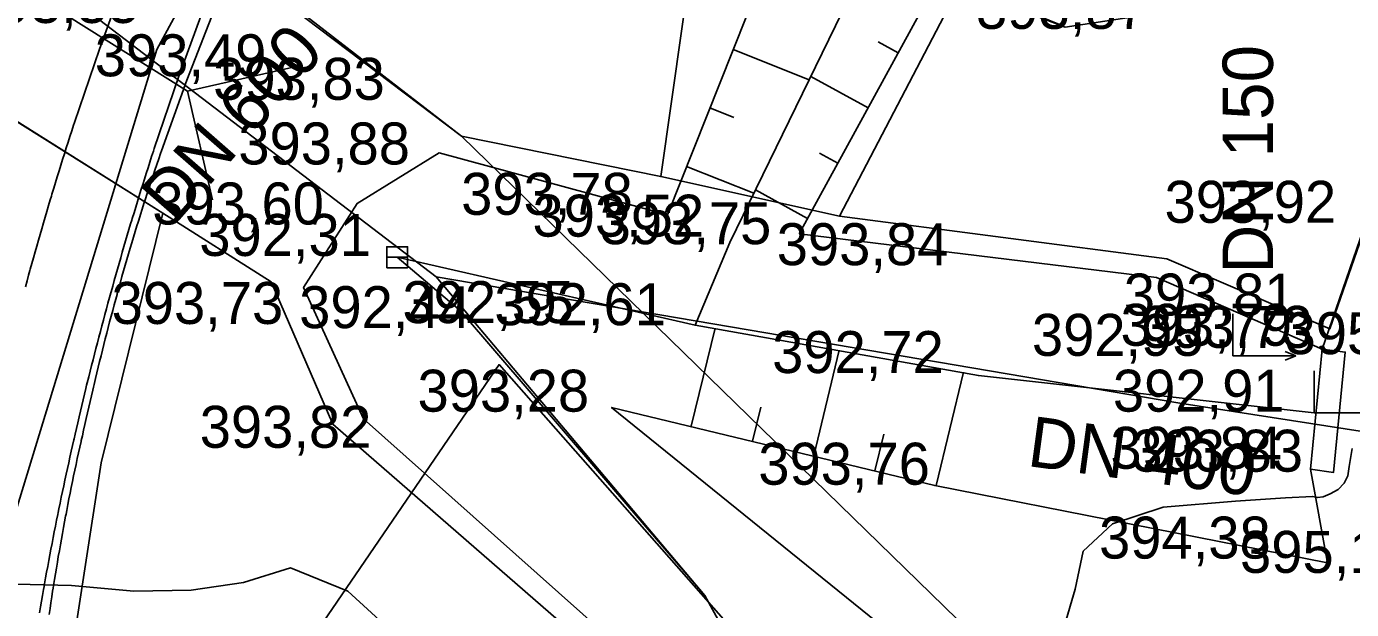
# Model space of a CAD drawing. Extents: x -574342 to -507939, y -1144044 to -1123894.
# Drawn here: x -508540.43 to -508508.86, y -1143185.95 to -1143172.06 of the extents above; entities that cross this region are included whole.
import ezdxf

# ---------------------------------------------------------------- set-up
doc = ezdxf.new("R2010")
doc.units = 0
for name, color, linetype in [('01_PARCELY_NAVRH_PC', 7, 'Continuous'), ('01_PARCELY_NAVRH_VHO', 7, 'Continuous'), ('01_PARCELY_NAVRH_ŽP', 7, 'Continuous'), ('05_VHO_V_TOK_STAV', 7, 'Continuous'), ('1000', 7, 'Continuous'), ('15', 7, 'Continuous'), ('21', 7, 'Continuous'), ('37', 7, 'Continuous'), ('42', 7, 'Continuous'), ('52', 7, 'Continuous'), ('57', 7, 'Continuous'), ('60', 7, 'Continuous'), ('61', 7, 'Continuous'), ('Level 255', 7, 'Continuous'), ('Level24', 7, 'Continuous'), ('VRST VEDL', 7, 'Continuous')]:
    doc.layers.add(name, color=color, linetype=linetype)

msp = doc.modelspace()

# ---------------------------------------------------------------- linework, layer by layer
at = {"layer": '01_PARCELY_NAVRH_PC'}
msp.add_lwpolyline([(-508524.61, -1143277.77), (-508531.94, -1143260.32), (-508534.5, -1143254.93), (-508536.24, -1143250.83), (-508539.07, -1143243.44), (-508539.77, -1143241.25), (-508540.55, -1143238.43), (-508542.83, -1143228.38), (-508544.32, -1143217.47), (-508545.45, -1143205.07), (-508545.52, -1143198.58), (-508545.24, -1143191.32), (-508544.97, -1143188.3), (-508544.25, -1143181.83), (-508541.94, -1143173.53), (-508537.18, -1143176.51), (-508538.65, -1143182.46), (-508540.32, -1143193.28), (-508540.02, -1143209.35), (-508538.46, -1143221.35), (-508537.02, -1143231.11), (-508535.34, -1143238.37), (-508531.16, -1143250.06), (-508524.26, -1143263.08)], dxfattribs=at)
msp.add_lwpolyline([(-508524.61, -1143277.77), (-508531.94, -1143260.32), (-508534.5, -1143254.93), (-508536.24, -1143250.83), (-508539.07, -1143243.44), (-508539.77, -1143241.25), (-508540.55, -1143238.43), (-508542.83, -1143228.38), (-508544.32, -1143217.47), (-508545.45, -1143205.07), (-508545.52, -1143198.58), (-508545.24, -1143191.32), (-508544.97, -1143188.3), (-508544.25, -1143181.83), (-508541.94, -1143173.53), (-508537.18, -1143176.51), (-508538.65, -1143182.46), (-508540.32, -1143193.28), (-508540.02, -1143209.35), (-508538.46, -1143221.35), (-508537.02, -1143231.11), (-508535.34, -1143238.37), (-508531.16, -1143250.06), (-508524.26, -1143263.08)], dxfattribs=at)
at = {"layer": '01_PARCELY_NAVRH_VHO'}
msp.add_line((-508525.32, -1143175.64), (-508521.06, -1143176.58), dxfattribs=at)
for points in [[(-508487.01, -1143113.01), (-508483.82, -1143117.57), (-508479.46, -1143126.74), (-508476.26, -1143134.7), (-508479.68, -1143136.88), (-508479.12, -1143143.52), (-508481.34, -1143149.03), (-508486.83, -1143153.3), (-508497.89, -1143158.09), (-508509.12, -1143169.33), (-508512.27, -1143171.56), (-508515.68, -1143172.08), (-508518.2, -1143171.1), (-508521.06, -1143176.58), (-508513.26, -1143177.6), (-508509.38, -1143179.27), (-508507.52, -1143173.92), (-508499.36, -1143164.43), (-508491.25, -1143159.19), (-508480.5, -1143156.13), (-508471.45, -1143157.79), (-508463.3, -1143163.03)], [(-508461.87, -1143244.49), (-508467.98, -1143243.62), (-508478.66, -1143222.38), (-508487.9, -1143213.8), (-508496.38, -1143198.1), (-508504.26, -1143191.1), (-508516.39, -1143188), (-508530.07, -1143174.68), (-508525.32, -1143175.64), (-508523.79, -1143164.91), (-508521.99, -1143159.7), (-508510.09, -1143151.01), (-508503.75, -1143144.67), (-508499.11, -1143135.6), (-508498.41, -1143129.24), (-508498.01, -1143119.91), (-508496.68, -1143115.27)], [(-508461.81, -1143244.49), (-508467.98, -1143243.62), (-508478.66, -1143222.38), (-508487.9, -1143213.8), (-508496.38, -1143198.1), (-508504.26, -1143191.1), (-508516.39, -1143188), (-508530.07, -1143174.68), (-508539.86, -1143167.27), (-508547.02, -1143163.34), (-508553.27, -1143164.53), (-508559.77, -1143166.35), (-508565.39, -1143163.91), (-508571.39, -1143166.22), (-508578.23, -1143159.53)], [(-508585.59, -1143176.01), (-508569.25, -1143175.97), (-508560.66, -1143170.36), (-508551.68, -1143170.14), (-508549.4, -1143169.86), (-508545.04, -1143171.57), (-508537.18, -1143176.51), (-508534.6, -1143178.15), (-508533.13, -1143181.54), (-508526.17, -1143187.6)]]:
    msp.add_lwpolyline(points, dxfattribs=at)
at = {"layer": '01_PARCELY_NAVRH_ŽP'}
for points in [[(-508523.79, -1143164.91), (-508521.99, -1143159.7), (-508510.09, -1143151.01), (-508503.75, -1143144.67), (-508499.11, -1143135.6), (-508498.41, -1143129.24), (-508498.01, -1143119.91), (-508496.68, -1143115.27), (-508492.61, -1143111.73), (-508487.01, -1143113.01), (-508489.36, -1143093.44), (-508492.06, -1143088.51), (-508497.53, -1143088.05), (-508501.63, -1143092.13), (-508501.93, -1143102.81), (-508505.79, -1143121.37), (-508513.07, -1143136.47), (-508529.25, -1143158.67), (-508535.17, -1143170.73), (-508530.07, -1143174.68), (-508525.32, -1143175.64)], [(-508521.06, -1143176.58), (-508518.2, -1143171.1), (-508515.68, -1143172.08), (-508512.27, -1143171.56), (-508509.12, -1143169.33), (-508497.89, -1143158.09), (-508486.83, -1143153.3), (-508481.34, -1143149.03), (-508479.12, -1143143.52), (-508479.68, -1143136.88), (-508476.26, -1143134.7), (-508463.3, -1143163.03), (-508471.45, -1143157.79), (-508480.5, -1143156.13), (-508491.25, -1143159.19), (-508499.36, -1143164.43), (-508507.52, -1143173.92), (-508509.38, -1143179.27), (-508513.26, -1143177.6)]]:
    msp.add_lwpolyline(points, close=True, dxfattribs=at)
at = {"layer": '05_VHO_V_TOK_STAV'}
for points in [[(-508453.89, -1143245.84), (-508469.84, -1143247.46), (-508476.067, -1143236.175), (-508482.77, -1143224.26), (-508489.11, -1143218.88), (-508496.94, -1143217.04), (-508494.75, -1143210.95), (-508502.24, -1143200.02), (-508504.69, -1143198.72), (-508508.04, -1143199.26), (-508513.72, -1143198.12), (-508516.16, -1143196.14), (-508515.31, -1143194.32), (-508517.287, -1143192.866), (-508519.733, -1143191.098), (-508522.24, -1143189.31), (-508524.27, -1143185.62), (-508530.674, -1143178.031), (-508542.01, -1143169.37), (-508547.92, -1143166.82), (-508560.33, -1143168.91), (-508565.27, -1143165.89), (-508572.15, -1143167.86), (-508577.98, -1143162.03)], [(-508501.49, -1143182.82), (-508512.947, -1143181.037), (-508530.674, -1143178.031)]]:
    msp.add_lwpolyline(points, dxfattribs=at)
at = {"layer": '1000'}
for points in [[(-508536.195, -1143171.583), (-508536.811, -1143173.269), (-508537.388, -1143174.969), (-508537.408, -1143175.031), (-508537.451, -1143175.164), (-508537.494, -1143175.297), (-508537.537, -1143175.43), (-508537.579, -1143175.564), (-508537.622, -1143175.697), (-508537.664, -1143175.831), (-508537.705, -1143175.964), (-508537.747, -1143176.098), (-508537.788, -1143176.232), (-508537.829, -1143176.366), (-508537.87, -1143176.5), (-508537.911, -1143176.634), (-508537.925, -1143176.681), (-508537.951, -1143176.768), (-508537.991, -1143176.902), (-508538.031, -1143177.036), (-508538.071, -1143177.17), (-508538.11, -1143177.305), (-508538.149, -1143177.439), (-508538.188, -1143177.573), (-508538.227, -1143177.708), (-508538.265, -1143177.843), (-508538.303, -1143177.977), (-508538.341, -1143178.112), (-508538.379, -1143178.247), (-508538.417, -1143178.382), (-508538.423, -1143178.406), (-508538.454, -1143178.517), (-508538.491, -1143178.652), (-508538.527, -1143178.787), (-508538.564, -1143178.922), (-508538.6, -1143179.057), (-508538.636, -1143179.192), (-508538.672, -1143179.328), (-508538.707, -1143179.463), (-508538.743, -1143179.599), (-508538.778, -1143179.734), (-508538.813, -1143179.87), (-508538.847, -1143180.005), (-508538.881, -1143180.141), (-508538.881, -1143180.141), (-508538.915, -1143180.277), (-508538.949, -1143180.413), (-508538.983, -1143180.549), (-508538.999, -1143180.612), (-508539.016, -1143180.685), (-508539.049, -1143180.821), (-508539.082, -1143180.957), (-508539.115, -1143181.093), (-508539.147, -1143181.229), (-508539.179, -1143181.365), (-508539.211, -1143181.502), (-508539.243, -1143181.638), (-508539.274, -1143181.774), (-508539.3, -1143181.886), (-508539.305, -1143181.911), (-508539.336, -1143182.047), (-508539.367, -1143182.184), (-508539.397, -1143182.321), (-508539.427, -1143182.457), (-508539.457, -1143182.594), (-508539.487, -1143182.731), (-508539.516, -1143182.868), (-508539.545, -1143183.005), (-508539.574, -1143183.142), (-508539.603, -1143183.279), (-508539.631, -1143183.416), (-508539.66, -1143183.553), (-508539.677, -1143183.641), (-508539.687, -1143183.69), (-508539.715, -1143183.827), (-508539.743, -1143183.965), (-508539.77, -1143184.102), (-508539.797, -1143184.239), (-508539.823, -1143184.377), (-508539.85, -1143184.514), (-508539.876, -1143184.652), (-508539.902, -1143184.789), (-508539.928, -1143184.927), (-508539.953, -1143185.065), (-508539.978, -1143185.202), (-508540.003, -1143185.34), (-508540.015, -1143185.404), (-508540.028, -1143185.478), (-508540.053, -1143185.616), (-508540.077, -1143185.753), (-508540.101, -1143185.891), (-508540.125, -1143186.029)], [(-508535.963, -1143171.671), (-508536.612, -1143173.339), (-508537.216, -1143175.025), (-508537.237, -1143175.086), (-508537.283, -1143175.218), (-508537.328, -1143175.351), (-508537.372, -1143175.483), (-508537.417, -1143175.616), (-508537.461, -1143175.748), (-508537.504, -1143175.881), (-508537.547, -1143176.014), (-508537.59, -1143176.147), (-508537.633, -1143176.28), (-508537.675, -1143176.413), (-508537.717, -1143176.546), (-508537.759, -1143176.679), (-508537.774, -1143176.727), (-508537.8, -1143176.813), (-508537.841, -1143176.946), (-508537.882, -1143177.08), (-508537.922, -1143177.214), (-508537.962, -1143177.348), (-508538.002, -1143177.482), (-508538.041, -1143177.616), (-508538.08, -1143177.75), (-508538.119, -1143177.884), (-508538.157, -1143178.019), (-508538.195, -1143178.153), (-508538.232, -1143178.288), (-508538.269, -1143178.422), (-508538.276, -1143178.446), (-508538.306, -1143178.557), (-508538.343, -1143178.692), (-508538.379, -1143178.827), (-508538.415, -1143178.962), (-508538.451, -1143179.097), (-508538.486, -1143179.232), (-508538.521, -1143179.368), (-508538.555, -1143179.503), (-508538.589, -1143179.638), (-508538.623, -1143179.774), (-508538.657, -1143179.91), (-508538.69, -1143180.045), (-508538.722, -1143180.181), (-508538.723, -1143180.181), (-508538.755, -1143180.317), (-508538.787, -1143180.453), (-508538.819, -1143180.589), (-508538.834, -1143180.653), (-508538.85, -1143180.725), (-508538.882, -1143180.861), (-508538.914, -1143180.997), (-508538.945, -1143181.133), (-508538.976, -1143181.27), (-508539.008, -1143181.405), (-508539.04, -1143181.542), (-508539.071, -1143181.678), (-508539.102, -1143181.814), (-508539.127, -1143181.926), (-508539.133, -1143181.95), (-508539.163, -1143182.086), (-508539.193, -1143182.223), (-508539.223, -1143182.359), (-508539.252, -1143182.496), (-508539.281, -1143182.633), (-508539.309, -1143182.769), (-508539.338, -1143182.906), (-508539.366, -1143183.043), (-508539.393, -1143183.18), (-508539.42, -1143183.317), (-508539.447, -1143183.454), (-508539.474, -1143183.591), (-508539.491, -1143183.679), (-508539.5, -1143183.728), (-508539.526, -1143183.865), (-508539.551, -1143184.003), (-508539.577, -1143184.14), (-508539.601, -1143184.277), (-508539.626, -1143184.415), (-508539.65, -1143184.552), (-508539.674, -1143184.69), (-508539.697, -1143184.828), (-508539.72, -1143184.965), (-508539.743, -1143185.103), (-508539.765, -1143185.241), (-508539.787, -1143185.379), (-508539.797, -1143185.443), (-508539.809, -1143185.517), (-508539.83, -1143185.655), (-508539.851, -1143185.793), (-508539.872, -1143185.931), (-508539.892, -1143186.069)]]:
    msp.add_lwpolyline(points, dxfattribs=at)
at = {"layer": '21'}
msp.add_lwpolyline([(-508538.065, -1143170.875), (-508538.697, -1143172.605), (-508539.289, -1143174.348), (-508539.309, -1143174.411), (-508539.354, -1143174.548), (-508539.398, -1143174.685), (-508539.442, -1143174.821), (-508539.485, -1143174.958), (-508539.529, -1143175.095), (-508539.572, -1143175.232), (-508539.615, -1143175.369), (-508539.657, -1143175.506), (-508539.7, -1143175.643), (-508539.742, -1143175.781), (-508539.784, -1143175.918), (-508539.825, -1143176.055), (-508539.84, -1143176.104), (-508539.867, -1143176.193), (-508539.908, -1143176.33), (-508539.949, -1143176.468), (-508539.989, -1143176.606), (-508540.03, -1143176.743), (-508540.07, -1143176.881), (-508540.11, -1143177.019), (-508540.15, -1143177.157), (-508540.189, -1143177.295), (-508540.228, -1143177.433), (-508540.267, -1143177.572), (-508540.306, -1143177.71), (-508540.344, -1143177.848), (-508540.351, -1143177.873), (-508540.382, -1143177.987), (-508540.42, -1143178.125), (-508540.458, -1143178.264)], dxfattribs=at)
at = {"layer": '37'}
for points in [[(-508508.39, -1143126.78), (-508512.62, -1143134.91), (-508529.52, -1143158.24), (-508537.33, -1143172.61), (-508540.68, -1143183.59)], [(-508508.39, -1143126.78), (-508512.62, -1143134.91), (-508529.52, -1143158.24), (-508537.33, -1143172.61), (-508540.68, -1143183.59)], [(-508453.89, -1143245.84), (-508462.52, -1143247.11), (-508469.84, -1143247.46), (-508479.32, -1143230.73), (-508482.77, -1143224.26), (-508489.11, -1143218.88), (-508496.94, -1143217.04), (-508494.75, -1143210.95), (-508502.24, -1143200.02), (-508504.69, -1143198.72), (-508508.04, -1143199.26), (-508513.72, -1143198.12), (-508516.16, -1143196.14), (-508515.31, -1143194.32), (-508522.24, -1143189.31), (-508524.27, -1143185.62), (-508530.09, -1143178.84), (-508531.6, -1143177.56), (-508524.5, -1143179.18), (-508517.75, -1143180.38), (-508509.75, -1143181.27)], [(-508453.89, -1143245.84), (-508462.52, -1143247.11), (-508469.84, -1143247.46), (-508479.32, -1143230.73), (-508482.77, -1143224.26), (-508489.11, -1143218.88), (-508496.94, -1143217.04), (-508494.75, -1143210.95), (-508502.24, -1143200.02), (-508504.69, -1143198.72), (-508508.04, -1143199.26), (-508513.72, -1143198.12), (-508516.16, -1143196.14), (-508515.31, -1143194.32), (-508522.24, -1143189.31), (-508524.27, -1143185.62), (-508530.09, -1143178.84), (-508531.6, -1143177.56), (-508524.5, -1143179.18), (-508517.75, -1143180.38), (-508509.75, -1143181.27)]]:
    msp.add_lwpolyline(points, dxfattribs=at)
at = {"layer": '42'}
msp.add_lwpolyline([(-508538.33, -1143193.52), (-508529.17, -1143180.12), (-508522.42, -1143187.78), (-508506.94, -1143196.54), (-508494.29, -1143213), (-508482.23, -1143223.86), (-508469.17, -1143251.83), (-508475.71, -1143257.35)], dxfattribs=at)
msp.add_lwpolyline([(-508538.33, -1143193.52), (-508529.17, -1143180.12), (-508522.42, -1143187.78), (-508506.94, -1143196.54), (-508494.29, -1143213), (-508482.23, -1143223.86), (-508469.17, -1143251.83), (-508475.71, -1143257.35)], dxfattribs=at)
at = {"layer": '52'}
for p, q in [((-508531.85, -1143177.56), (-508531.35, -1143177.56)), ((-508511.69, -1143178.91), (-508511.69, -1143179.91)), ((-508511.69, -1143179.91), (-508510.19, -1143179.91)), ((-508510.19, -1143179.91), (-508510.44, -1143179.81)), ((-508510.19, -1143179.91), (-508510.44, -1143180.01)), ((-508509.75, -1143180.27), (-508509.75, -1143181.27)), ((-508509.75, -1143181.27), (-508508.25, -1143181.27))]:
    msp.add_line(p, q, dxfattribs=at)
msp.add_lwpolyline([(-508531.85, -1143177.81), (-508531.35, -1143177.81), (-508531.35, -1143177.31), (-508531.85, -1143177.31)], close=True, dxfattribs=at)
at = {"layer": '57'}
msp.add_lwpolyline([(-508509.56, -1143179.75), (-508509.84, -1143182.61), (-508509.29, -1143182.69), (-508509.01, -1143179.82)], close=True, dxfattribs=at)
msp.add_lwpolyline([(-508509.56, -1143179.75), (-508509.84, -1143182.61), (-508509.29, -1143182.69), (-508509.01, -1143179.82)], close=True, dxfattribs=at)
at = {"layer": '60'}
msp.add_line((-508509.43, -1143184.84), (-508509.84, -1143182.61), dxfattribs=at)
msp.add_line((-508509.43, -1143184.84), (-508509.84, -1143182.61), dxfattribs=at)
for points in [[(-508496.69, -1143115.41), (-508498.11, -1143120.78), (-508498.36, -1143129.97), (-508499.28, -1143136.1), (-508504.42, -1143145.69), (-508510.09, -1143151.01), (-508522.36, -1143160.17), (-508523.76, -1143165.4), (-508522.03, -1143168.68), (-508525.16, -1143176.55)], [(-508496.69, -1143115.41), (-508498.11, -1143120.78), (-508498.36, -1143129.97), (-508499.28, -1143136.1), (-508504.42, -1143145.69), (-508510.09, -1143151.01), (-508522.36, -1143160.17), (-508523.76, -1143165.4), (-508522.03, -1143168.68), (-508525.16, -1143176.55)], [(-508509.56, -1143179.75), (-508507.59, -1143174.03), (-508499.59, -1143164.63), (-508491.49, -1143159.34), (-508480.74, -1143156.18), (-508471.54, -1143157.78), (-508463.5, -1143162.91), (-508457.05, -1143173.57)], [(-508509.56, -1143179.75), (-508507.59, -1143174.03), (-508499.59, -1143164.63), (-508491.49, -1143159.34), (-508480.74, -1143156.18), (-508471.54, -1143157.78), (-508463.5, -1143162.91), (-508457.05, -1143173.57)], [(-508524.5, -1143179.18), (-508523.67, -1143177.21), (-508519.74, -1143169.14), (-508518.57, -1143168.12)], [(-508524.5, -1143179.18), (-508523.67, -1143177.21), (-508519.74, -1143169.14), (-508518.57, -1143168.12)], [(-508522.02, -1143177), (-508518.66, -1143170.86), (-508515.74, -1143172.05)], [(-508522.02, -1143177), (-508518.66, -1143170.86), (-508515.74, -1143172.05)], [(-508525.16, -1143176.55), (-508530.6, -1143175.07), (-508532.55, -1143176.28), (-508533.83, -1143178.28), (-508532.4, -1143181.41), (-508525.65, -1143187.42), (-508523.14, -1143191), (-508516.45, -1143194.78), (-508517.33, -1143196.24), (-508514.08, -1143199.23), (-508507.94, -1143200.06), (-508504.93, -1143199.98), (-508503.26, -1143200.81), (-508496.6, -1143211.46), (-508497.83, -1143216.41), (-508496.7, -1143219.56), (-508489.97, -1143220.34), (-508484.25, -1143225.74), (-508480.17, -1143231.74), (-508475.87, -1143242.05), (-508473.98, -1143249.93), (-508471.29, -1143252.95)], [(-508525.16, -1143176.55), (-508530.6, -1143175.07), (-508532.55, -1143176.28), (-508533.83, -1143178.28), (-508532.4, -1143181.41), (-508525.65, -1143187.42), (-508523.14, -1143191), (-508516.45, -1143194.78), (-508517.33, -1143196.24), (-508514.08, -1143199.23), (-508507.94, -1143200.06), (-508504.93, -1143199.98), (-508503.26, -1143200.81), (-508496.6, -1143211.46), (-508497.83, -1143216.41), (-508496.7, -1143219.56), (-508489.97, -1143220.34), (-508484.25, -1143225.74), (-508480.17, -1143231.74), (-508475.87, -1143242.05), (-508473.98, -1143249.93), (-508471.29, -1143252.95)], [(-508509.56, -1143179.75), (-508513.51, -1143178.04), (-508522.02, -1143177)], [(-508509.56, -1143179.75), (-508513.51, -1143178.04), (-508522.02, -1143177)], [(-508455.11, -1143245.35), (-508462.52, -1143244.98), (-508468.78, -1143244.04), (-508479.83, -1143222.21), (-508489, -1143213.65), (-508497.45, -1143197.99), (-508505.2, -1143191.49), (-508517.74, -1143188.22), (-508526.49, -1143181.14), (-508518.79, -1143183), (-508509.43, -1143184.84)], [(-508455.11, -1143245.35), (-508462.52, -1143244.98), (-508468.78, -1143244.04), (-508479.83, -1143222.21), (-508489, -1143213.65), (-508497.45, -1143197.99), (-508505.2, -1143191.49), (-508517.74, -1143188.22), (-508526.49, -1143181.14), (-508518.79, -1143183), (-508509.43, -1143184.84)]]:
    msp.add_lwpolyline(points, dxfattribs=at)
at = {"layer": '61'}
for p, q in [((-508519.66, -1143172.687), (-508520.135, -1143172.427)), ((-508519.66, -1143172.687), (-508520.135, -1143172.427)), ((-508523.593, -1143172.611), (-508521.781, -1143173.331)), ((-508523.593, -1143172.611), (-508521.781, -1143173.331)), ((-508520.38, -1143174.003), (-508521.744, -1143173.256)), ((-508520.38, -1143174.003), (-508521.744, -1143173.256)), ((-508524.148, -1143174.004), (-508523.579, -1143174.231)), ((-508524.148, -1143174.004), (-508523.579, -1143174.231)), ((-508521.1, -1143175.319), (-508521.533, -1143175.081)), ((-508521.1, -1143175.319), (-508521.533, -1143175.081)), ((-508524.702, -1143175.398), (-508523.098, -1143176.036)), ((-508524.702, -1143175.398), (-508523.098, -1143176.036)), ((-508521.82, -1143176.634), (-508523.059, -1143175.956)), ((-508521.82, -1143176.634), (-508523.059, -1143175.956)), ((-508524.591, -1143181.586), (-508524.024, -1143179.249)), ((-508524.591, -1143181.586), (-508524.024, -1143179.249)), ((-508521.675, -1143182.293), (-508521.065, -1143179.775)), ((-508521.675, -1143182.293), (-508521.065, -1143179.775)), ((-508518.76, -1143183), (-508518.105, -1143180.301)), ((-508518.76, -1143183), (-508518.105, -1143180.301)), ((-508523.133, -1143181.939), (-508522.937, -1143181.131)), ((-508523.133, -1143181.939), (-508522.937, -1143181.131)), ((-508520.218, -1143182.646), (-508520.007, -1143181.778)), ((-508520.218, -1143182.646), (-508520.007, -1143181.778))]:
    msp.add_line(p, q, dxfattribs=at)
at = {"layer": 'Level24'}
for points in [[(-508541.888, -1143170.288), (-508536.593, -1143173.608)], [(-508534.008, -1143173.016), (-508536.593, -1143173.608), (-508536.001, -1143176.193)]]:
    msp.add_lwpolyline(points, dxfattribs=at)
at = {"layer": 'VRST VEDL'}
for points in [[(-508508.844, -1143182.116), (-508508.912, -1143182.548), (-508508.948, -1143182.765), (-508509.036, -1143182.947), (-508509.175, -1143183.092), (-508509.367, -1143183.201), (-508509.532, -1143183.265), (-508509.672, -1143183.285), (-508509.786, -1143183.259), (-508510.436, -1143183.29), (-508511.622, -1143183.376), (-508513.345, -1143183.519), (-508514.556, -1143183.915), (-508515.256, -1143184.566), (-508515.445, -1143185.471), (-508515.698, -1143186.337)], [(-508531.176, -1143186.981), (-508532.777, -1143185.515), (-508534.14, -1143184.957), (-508535.265, -1143185.306), (-508536.51, -1143185.494), (-508537.876, -1143185.519), (-508539.363, -1143185.382), (-508541.006, -1143185.34)]]:
    msp.add_lwpolyline(points, dxfattribs=at)

# ---------------------------------------------------------------- texts
at = {"layer": '15'}
for s, rotation, p in [('DN 600', 48.816, (-508536.885, -1143176.787)), ('DN 600', 48.816, (-508536.885, -1143176.787)), ('DN 150', 90.0117, (-508510.731, -1143177.945)), ('DN 150', 90.0117, (-508510.731, -1143177.945)), ('DN 400', 352.3117, (-508516.613, -1143182.531)), ('DN 400', 352.3117, (-508516.613, -1143182.531))]:
    msp.add_text(s, height=1.2, rotation=rotation, dxfattribs=at).set_placement(p)
at = {"layer": 'Level 255'}
for s, p in [('393,55', (-508541.835, -1143171.98)), ('393,87', (-508517.805, -1143172.12)), ('393,49', (-508538.805, -1143173.25)), ('393,83', (-508535.985, -1143173.81)), ('393,88', (-508535.385, -1143175.35)), ('393,78', (-508530.075, -1143176.55)), ('393,60', (-508537.435, -1143176.78)), ('393,92', (-508513.315, -1143176.74)), ('393,52', (-508528.375, -1143177.07)), ('393,75', (-508526.775, -1143177.25)), ('392,31', (-508536.315, -1143177.53)), ('393,84', (-508522.555, -1143177.75)), ('393,73', (-508538.405, -1143179.15)), ('392,55', (-508531.475, -1143179.13)), ('392,61', (-508529.285, -1143179.18)), ('393,81', (-508514.285, -1143178.95)), ('392,44', (-508533.935, -1143179.25)), ('393,79', (-508514.365, -1143179.67)), ('393,73', (-508513.875, -1143179.72)), ('392,95', (-508516.475, -1143179.91)), ('395,23', (-508510.455, -1143179.87)), ('392,72', (-508522.665, -1143180.32)), ('393,28', (-508531.115, -1143181.24)), ('392,91', (-508514.545, -1143181.24)), ('393,82', (-508536.305, -1143182.1)), ('393,84', (-508514.605, -1143182.6)), ('393,83', (-508514.105, -1143182.67)), ('393,76', (-508522.995, -1143182.98)), ('394,38', (-508514.875, -1143184.74)), ('395,14', (-508511.515, -1143185.08))]:
    msp.add_text(s, height=1, dxfattribs=at).set_placement(p)

doc.saveas('drawing.dxf')
